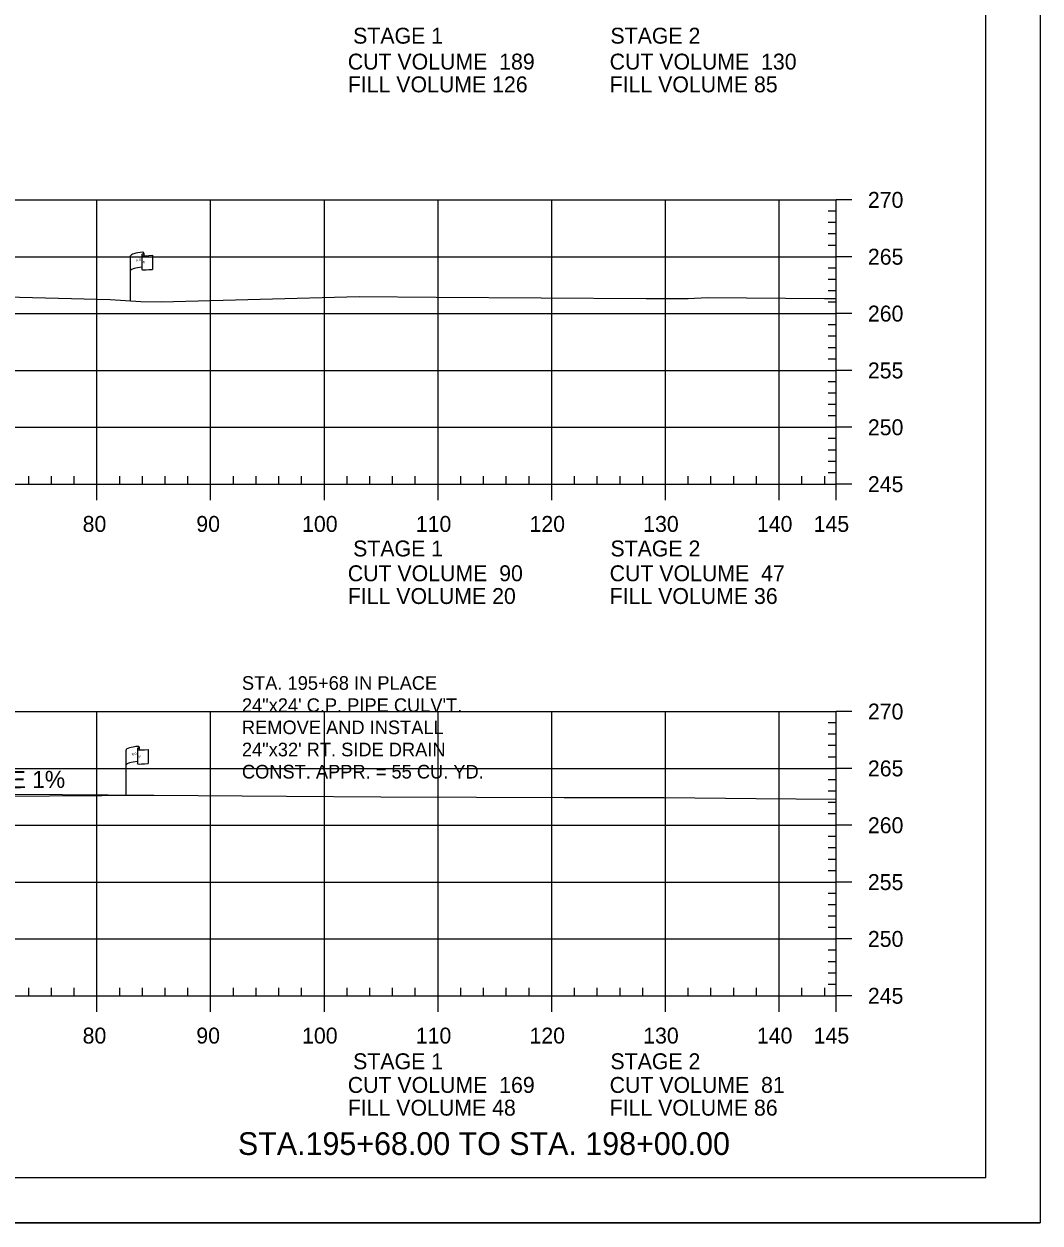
# Model space of a CAD drawing. Extents: x 1365647 to 1367999, y 387113 to 400173.
# Drawn here: x 1365967.7 to 1366057, y 389292.8 to 389398.2 of the extents above; entities that cross this region are included whole.
import ezdxf

# ---------------------------------------------------------------- set-up
doc = ezdxf.new("R2010")
doc.units = 0
for name, color, linetype in [('E_Existing ROW', 7, 'Continuous'), ('R_Axis', 7, 'Continuous'), ('R_Axis Annot', 7, 'Continuous'), ('R_Border', 7, 'Continuous'), ('R_Draft', 7, 'Continuous'), ('R_Drive', 7, 'Continuous'), ('R_Exist Surface', 7, 'Continuous'), ('R_Grid', 7, 'Continuous'), ('R_No Plot', 7, 'Continuous')]:
    doc.layers.add(name, color=color, linetype=linetype)

msp = doc.modelspace()

# ---------------------------------------------------------------- linework, layer by layer
at = {"layer": 'E_Existing ROW'}
for p, q in [((1365977.04, 389373.88), (1365977.04, 389377.83)), ((1365978.04, 389377.92), (1365978.04, 389377.91)), ((1365978.04, 389377.91), (1365978.04, 389376.68)), ((1365978.21, 389378.08), (1365978.21, 389377.84)), ((1365978.98, 389377.89), (1365978.98, 389376.65)), ((1365976.65, 389330.42), (1365976.65, 389334.37)), ((1365977.65, 389334.46), (1365977.65, 389334.45)), ((1365977.65, 389334.45), (1365977.65, 389333.22)), ((1365977.81, 389334.62), (1365977.81, 389334.38)), ((1365978.58, 389334.42), (1365978.58, 389333.18))]:
    msp.add_line(p, q, dxfattribs=at)
for centre, radius, start, end in [((1365978.12, 389377.92), 0.078, 88.6458, 274.2828), ((1365978.13, 389378.08), 0.0783, 263.0712, 93.9564), ((1365978.12, 389376.68), 0.0783, 180, 273.9564), ((1365977.72, 389334.46), 0.078, 88.6458, 274.2828), ((1365977.73, 389334.62), 0.0783, 263.0712, 93.9564), ((1365977.72, 389333.22), 0.0783, 180, 273.9564)]:
    msp.add_arc(centre, radius, start, end, dxfattribs=at)
for centre, major_axis, ratio, start_param, end_param in [((1365978.63, 389377.87), (-1.58, -0.04), 0.19887, 5.030368, 6.283185), ((1365979.33, 389377.99), (-1.23, -0.13), 0.052933, 0.159456, 1.268315), ((1365978.62, 389376.56), (-1.58, -0.04), 0.19887, 5.083035, 6.194897), ((1365979.33, 389376.75), (-1.23, -0.13), 0.052933, 0.159456, 1.268315), ((1365978.23, 389334.41), (-1.58, -0.04), 0.19887, 5.030368, 6.283185), ((1365978.94, 389334.53), (-1.23, -0.13), 0.052933, 0.159456, 1.268315), ((1365978.23, 389333.09), (-1.58, -0.04), 0.19887, 5.083035, 6.194897), ((1365978.94, 389333.29), (-1.23, -0.13), 0.052933, 0.159456, 1.268315)]:
    msp.add_ellipse(centre, major_axis=major_axis, ratio=ratio, start_param=start_param, end_param=end_param, dxfattribs=at)
at = {"layer": 'R_Axis'}
for p, q in [((1366039.09, 389357.76), (1366039.09, 389382.76)), ((1366040.49, 389382.76), (1366039.09, 389382.76)), ((1366039.09, 389381.76), (1366038.39, 389381.76)), ((1366039.09, 389380.76), (1366038.39, 389380.76)), ((1366039.09, 389379.76), (1366038.39, 389379.76)), ((1366039.09, 389378.76), (1366038.39, 389378.76)), ((1366040.49, 389377.76), (1366039.09, 389377.76)), ((1366039.09, 389376.76), (1366038.39, 389376.76)), ((1366039.09, 389375.76), (1366038.39, 389375.76)), ((1366039.09, 389374.76), (1366038.39, 389374.76)), ((1366039.09, 389373.76), (1366038.39, 389373.76)), ((1366040.49, 389372.76), (1366039.09, 389372.76)), ((1366039.09, 389371.76), (1366038.39, 389371.76)), ((1366039.09, 389370.76), (1366038.39, 389370.76)), ((1366039.09, 389369.76), (1366038.39, 389369.76)), ((1366039.09, 389368.76), (1366038.39, 389368.76)), ((1366040.49, 389367.76), (1366039.09, 389367.76)), ((1366039.09, 389366.76), (1366038.39, 389366.76)), ((1366039.09, 389365.76), (1366038.39, 389365.76)), ((1366039.09, 389364.76), (1366038.39, 389364.76)), ((1366039.09, 389363.76), (1366038.39, 389363.76)), ((1366040.49, 389362.76), (1366039.09, 389362.76)), ((1366039.09, 389361.76), (1366038.39, 389361.76)), ((1366039.09, 389360.76), (1366038.39, 389360.76)), ((1366039.09, 389359.76), (1366038.39, 389359.76)), ((1365968.09, 389357.76), (1365968.09, 389358.46)), ((1365970.09, 389357.76), (1365970.09, 389358.46)), ((1365972.09, 389357.76), (1365972.09, 389358.46)), ((1365976.09, 389357.76), (1365976.09, 389358.46)), ((1365978.09, 389357.76), (1365978.09, 389358.46)), ((1365980.09, 389357.76), (1365980.09, 389358.46)), ((1365982.09, 389357.76), (1365982.09, 389358.46)), ((1365986.09, 389357.76), (1365986.09, 389358.46)), ((1365988.09, 389357.76), (1365988.09, 389358.46)), ((1365990.09, 389357.76), (1365990.09, 389358.46)), ((1365992.09, 389357.76), (1365992.09, 389358.46)), ((1365996.09, 389357.76), (1365996.09, 389358.46)), ((1365998.09, 389357.76), (1365998.09, 389358.46)), ((1366000.09, 389357.76), (1366000.09, 389358.46)), ((1366002.09, 389357.76), (1366002.09, 389358.46)), ((1366006.09, 389357.76), (1366006.09, 389358.46)), ((1366008.09, 389357.76), (1366008.09, 389358.46)), ((1366010.09, 389357.76), (1366010.09, 389358.46)), ((1366012.09, 389357.76), (1366012.09, 389358.46)), ((1366016.09, 389357.76), (1366016.09, 389358.46)), ((1366018.09, 389357.76), (1366018.09, 389358.46)), ((1366020.09, 389357.76), (1366020.09, 389358.46)), ((1366022.09, 389357.76), (1366022.09, 389358.46)), ((1366026.09, 389357.76), (1366026.09, 389358.46)), ((1366028.09, 389357.76), (1366028.09, 389358.46)), ((1366030.09, 389357.76), (1366030.09, 389358.46)), ((1366032.09, 389357.76), (1366032.09, 389358.46)), ((1366036.09, 389357.76), (1366036.09, 389358.46)), ((1366038.09, 389357.76), (1366038.09, 389358.46)), ((1366039.09, 389358.76), (1366038.39, 389358.76)), ((1365749.09, 389357.76), (1366039.09, 389357.76)), ((1365974.09, 389356.36), (1365974.09, 389357.76)), ((1365984.09, 389356.36), (1365984.09, 389357.76)), ((1365994.09, 389356.36), (1365994.09, 389357.76)), ((1366004.09, 389356.36), (1366004.09, 389357.76)), ((1366014.09, 389356.36), (1366014.09, 389357.76)), ((1366024.09, 389356.36), (1366024.09, 389357.76)), ((1366034.09, 389356.36), (1366034.09, 389357.76)), ((1366039.09, 389356.36), (1366039.09, 389357.76)), ((1366040.49, 389357.76), (1366039.09, 389357.76)), ((1366039.09, 389312.76), (1366039.09, 389337.76)), ((1366040.49, 389337.76), (1366039.09, 389337.76)), ((1366039.09, 389336.76), (1366038.39, 389336.76)), ((1366039.09, 389335.76), (1366038.39, 389335.76)), ((1366039.09, 389334.76), (1366038.39, 389334.76)), ((1366039.09, 389333.76), (1366038.39, 389333.76)), ((1366040.49, 389332.76), (1366039.09, 389332.76)), ((1366039.09, 389331.76), (1366038.39, 389331.76)), ((1366039.09, 389330.76), (1366038.39, 389330.76)), ((1366039.09, 389329.76), (1366038.39, 389329.76)), ((1366039.09, 389328.76), (1366038.39, 389328.76)), ((1366040.49, 389327.76), (1366039.09, 389327.76)), ((1366039.09, 389326.76), (1366038.39, 389326.76)), ((1366039.09, 389325.76), (1366038.39, 389325.76)), ((1366039.09, 389324.76), (1366038.39, 389324.76)), ((1366039.09, 389323.76), (1366038.39, 389323.76)), ((1366040.49, 389322.76), (1366039.09, 389322.76)), ((1366039.09, 389321.76), (1366038.39, 389321.76)), ((1366039.09, 389320.76), (1366038.39, 389320.76)), ((1366039.09, 389319.76), (1366038.39, 389319.76)), ((1366039.09, 389318.76), (1366038.39, 389318.76)), ((1366040.49, 389317.76), (1366039.09, 389317.76)), ((1366039.09, 389316.76), (1366038.39, 389316.76)), ((1366039.09, 389315.76), (1366038.39, 389315.76)), ((1366039.09, 389314.76), (1366038.39, 389314.76)), ((1365968.09, 389312.76), (1365968.09, 389313.46)), ((1365970.09, 389312.76), (1365970.09, 389313.46)), ((1365972.09, 389312.76), (1365972.09, 389313.46)), ((1365976.09, 389312.76), (1365976.09, 389313.46)), ((1365978.09, 389312.76), (1365978.09, 389313.46)), ((1365980.09, 389312.76), (1365980.09, 389313.46)), ((1365982.09, 389312.76), (1365982.09, 389313.46)), ((1365986.09, 389312.76), (1365986.09, 389313.46)), ((1365988.09, 389312.76), (1365988.09, 389313.46)), ((1365990.09, 389312.76), (1365990.09, 389313.46)), ((1365992.09, 389312.76), (1365992.09, 389313.46)), ((1365996.09, 389312.76), (1365996.09, 389313.46)), ((1365998.09, 389312.76), (1365998.09, 389313.46)), ((1366000.09, 389312.76), (1366000.09, 389313.46)), ((1366002.09, 389312.76), (1366002.09, 389313.46)), ((1366006.09, 389312.76), (1366006.09, 389313.46)), ((1366008.09, 389312.76), (1366008.09, 389313.46)), ((1366010.09, 389312.76), (1366010.09, 389313.46)), ((1366012.09, 389312.76), (1366012.09, 389313.46)), ((1366016.09, 389312.76), (1366016.09, 389313.46)), ((1366018.09, 389312.76), (1366018.09, 389313.46)), ((1366020.09, 389312.76), (1366020.09, 389313.46)), ((1366022.09, 389312.76), (1366022.09, 389313.46)), ((1366026.09, 389312.76), (1366026.09, 389313.46)), ((1366028.09, 389312.76), (1366028.09, 389313.46)), ((1366030.09, 389312.76), (1366030.09, 389313.46)), ((1366032.09, 389312.76), (1366032.09, 389313.46)), ((1366036.09, 389312.76), (1366036.09, 389313.46)), ((1366038.09, 389312.76), (1366038.09, 389313.46)), ((1366039.09, 389313.76), (1366038.39, 389313.76)), ((1365749.09, 389312.76), (1366039.09, 389312.76)), ((1365974.09, 389311.36), (1365974.09, 389312.76)), ((1365984.09, 389311.36), (1365984.09, 389312.76)), ((1365994.09, 389311.36), (1365994.09, 389312.76)), ((1366004.09, 389311.36), (1366004.09, 389312.76)), ((1366014.09, 389311.36), (1366014.09, 389312.76)), ((1366024.09, 389311.36), (1366024.09, 389312.76)), ((1366034.09, 389311.36), (1366034.09, 389312.76)), ((1366039.09, 389311.36), (1366039.09, 389312.76)), ((1366040.49, 389312.76), (1366039.09, 389312.76))]:
    msp.add_line(p, q, dxfattribs=at)
at = {"layer": 'R_Border'}
for q in [(1366052.27, 389502.22), (1365736.09, 389296.76)]:
    msp.add_line((1366052.27, 389296.76), q, dxfattribs=at)
at = {"layer": 'R_Drive'}
msp.add_line((1365938.56, 389330.16), (1365979.08, 389330.4), dxfattribs=at)
at = {"layer": 'R_Exist Surface'}
for points in [[(1365962.71, 389374.33), (1365975.26, 389374.01), (1365977.96, 389373.81), (1365979.74, 389373.8), (1365997.16, 389374.27), (1366003.92, 389374.19), (1366022.39, 389374.09), (1366026.08, 389374.08), (1366027.78, 389374.16), (1366038.07, 389374.09), (1366039.09, 389374.09)], [(1365965.53, 389330.5), (1365971.07, 389330.45), (1365979.08, 389330.4), (1365990.77, 389330.31), (1365999.07, 389330.25), (1366007.48, 389330.24), (1366015.19, 389330.2), (1366023.98, 389330.19), (1366032.07, 389330.12), (1366039.09, 389330.04)]]:
    msp.add_lwpolyline(points, dxfattribs=at)
at = {"layer": 'R_Grid'}
for p, q in [((1365749.09, 389382.76), (1366039.09, 389382.76)), ((1365974.09, 389357.76), (1365974.09, 389382.76)), ((1365984.09, 389357.76), (1365984.09, 389382.76)), ((1365994.09, 389357.76), (1365994.09, 389382.76)), ((1366004.09, 389357.76), (1366004.09, 389382.76)), ((1366014.09, 389357.76), (1366014.09, 389382.76)), ((1366024.09, 389357.76), (1366024.09, 389382.76)), ((1366034.09, 389357.76), (1366034.09, 389382.76)), ((1366039.09, 389357.76), (1366039.09, 389382.76)), ((1365749.09, 389377.76), (1366039.09, 389377.76)), ((1365749.09, 389372.76), (1366039.09, 389372.76)), ((1365749.09, 389367.76), (1366039.09, 389367.76)), ((1365749.09, 389362.76), (1366039.09, 389362.76)), ((1365749.09, 389357.76), (1366039.09, 389357.76)), ((1365749.09, 389337.76), (1366039.09, 389337.76)), ((1365974.09, 389312.76), (1365974.09, 389337.76)), ((1365984.09, 389312.76), (1365984.09, 389337.76)), ((1365994.09, 389312.76), (1365994.09, 389337.76)), ((1366004.09, 389312.76), (1366004.09, 389337.76)), ((1366014.09, 389312.76), (1366014.09, 389337.76)), ((1366024.09, 389312.76), (1366024.09, 389337.76)), ((1366034.09, 389312.76), (1366034.09, 389337.76)), ((1366039.09, 389312.76), (1366039.09, 389337.76)), ((1365749.09, 389332.76), (1366039.09, 389332.76)), ((1365749.09, 389327.76), (1366039.09, 389327.76)), ((1365749.09, 389322.76), (1366039.09, 389322.76)), ((1365749.09, 389317.76), (1366039.09, 389317.76)), ((1365749.09, 389312.76), (1366039.09, 389312.76))]:
    msp.add_line(p, q, dxfattribs=at)
at = {"layer": 'R_No Plot'}
msp.add_line((1365723.69, 389292.78), (1366057.03, 389292.78), dxfattribs=at)
msp.add_lwpolyline([(1365723.69, 389506.11), (1366057.03, 389506.11), (1366057.03, 389292.78), (1365723.69, 389292.78)], close=True, dxfattribs=at)

# ---------------------------------------------------------------- texts
at = {"layer": 'E_Existing ROW'}
for s, height, rotation, p in [('R ', 0.2, 9.9884, (1365977.56, 389377.33)), (' O', 0.2, 9.9884, (1365977.71, 389377.38)), ('W', 0.2, 351.1788, (1365978.04, 389377.21)), ('DWB 11-9-07', 0.001, 90, (1365978.21, 389377.84)), ('DWB 11-9-07', 0.001, 5.0717, (1365978.97, 389376.65)), ('DWB 11-9-07', 0.001, 90, (1365977.04, 389373.88)), ('R ', 0.2, 9.9884, (1365977.17, 389333.87)), (' O', 0.2, 9.9884, (1365977.32, 389333.91)), ('W', 0.2, 351.1788, (1365977.65, 389333.74)), ('DWB 11-9-07', 0.001, 90, (1365977.81, 389334.38)), ('DWB 11-9-07', 0.001, 5.0717, (1365978.57, 389333.18)), ('DWB 11-9-07', 0.001, 90, (1365976.65, 389330.42))]:
    msp.add_text(s, height=height, rotation=rotation, dxfattribs=at).set_placement(p)
at = {"layer": 'R_Axis Annot'}
for s, p in [('STAGE 1', (1365996.62, 389396.5)), ('STAGE 2', (1366019.25, 389396.5)), ('CUT VOLUME  189', (1365996.15, 389394.22)), ('CUT VOLUME  130', (1366019.18, 389394.22)), ('FILL VOLUME 126', (1365996.15, 389392.22)), ('FILL VOLUME 85', (1366019.18, 389392.22)), ('270', (1366041.89, 389382.06)), ('265', (1366041.89, 389377.06)), ('260', (1366041.89, 389372.06)), ('255', (1366041.89, 389367.06)), ('250', (1366041.89, 389362.06)), ('245', (1366041.89, 389357.06)), ('80', (1365972.83, 389353.56)), ('90', (1365982.83, 389353.56)), ('100', (1365992.13, 389353.56)), ('110', (1366002.13, 389353.56)), ('120', (1366012.13, 389353.56)), ('130', (1366022.13, 389353.56)), ('140', (1366032.13, 389353.56)), ('145', (1366037.12, 389353.56)), ('STAGE 1', (1365996.62, 389351.4)), ('STAGE 2', (1366019.25, 389351.4)), ('CUT VOLUME  90', (1365996.15, 389349.22)), ('CUT VOLUME  47', (1366019.18, 389349.22)), ('FILL VOLUME 20', (1365996.15, 389347.22)), ('FILL VOLUME 36', (1366019.18, 389347.22)), ('270', (1366041.89, 389337.06)), ('265', (1366041.89, 389332.06)), ('260', (1366041.89, 389327.06)), ('255', (1366041.89, 389322.06)), ('250', (1366041.89, 389317.06)), ('245', (1366041.89, 389312.06)), ('80', (1365972.83, 389308.56)), ('90', (1365982.83, 389308.56)), ('100', (1365992.13, 389308.56)), ('110', (1366002.13, 389308.56)), ('120', (1366012.13, 389308.56)), ('130', (1366022.13, 389308.56)), ('140', (1366032.13, 389308.56)), ('145', (1366037.12, 389308.56)), ('STAGE 1', (1365996.62, 389306.3)), ('STAGE 2', (1366019.25, 389306.3)), ('CUT VOLUME  169', (1365996.15, 389304.22)), ('CUT VOLUME  81', (1366019.18, 389304.22)), ('FILL VOLUME 48', (1365996.15, 389302.22)), ('FILL VOLUME 86', (1366019.18, 389302.22))]:
    msp.add_text(s, height=1.4, dxfattribs=at).set_placement(p)
at = {"layer": 'R_Draft'}
for s, p in [('STA. 195+68 IN PLACE', (1365986.84, 389339.67)), ('24"x24\' C.P. PIPE CULV\'T.', (1365986.84, 389337.72)), ('REMOVE AND INSTALL ', (1365986.84, 389335.77)), ('24"x32\' RT. SIDE DRAIN', (1365986.84, 389333.82)), ('CONST. APPR. = 55 CU. YD.', (1365986.84, 389331.87))]:
    msp.add_text(s, height=1.2, rotation=360, dxfattribs=at).set_placement(p)
msp.add_text('STA.195+68.00 TO STA. 198+00.00', height=2, dxfattribs=at).set_placement((1365986.49, 389298.76))
at = {"layer": 'R_Drive'}
msp.add_text('DRIVE 1%', height=1.5, rotation=0.4108, dxfattribs=at).set_placement((1365961.71, 389330.98))

doc.saveas('drawing.dxf')
